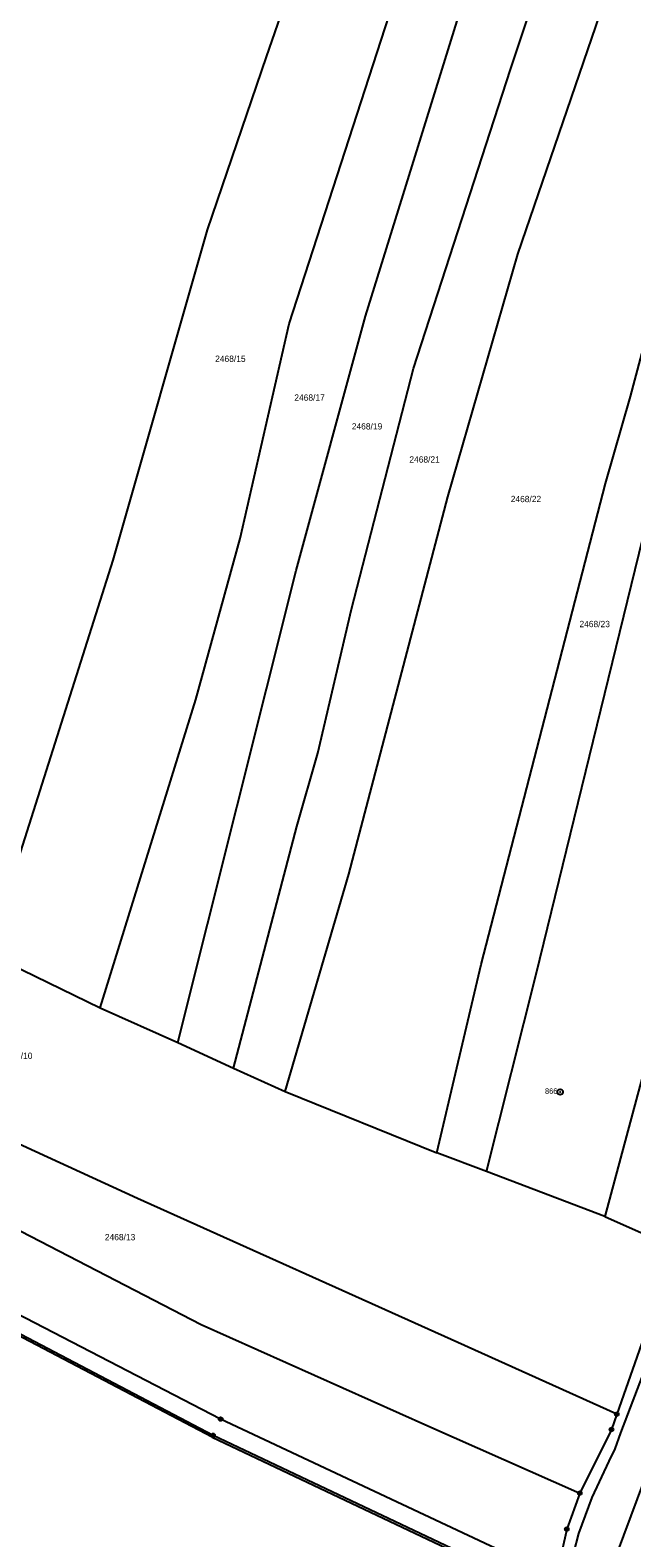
# Model space of a CAD drawing. Extents: x -733394 to -722299, y -1082822 to -1075049.
# Drawn here: x -729380.2 to -729217.7, y -1078945.4 to -1078538.5 of the extents above; entities that cross this region are included whole.
import ezdxf

# ---------------------------------------------------------------- set-up
doc = ezdxf.new("R2010")
doc.units = 0
for name, color, linetype in [('Hranice parcel', 7, 'Continuous'), ('Parcelní čísla', 7, 'Continuous'), ('Vnitřní kresba', 7, 'Continuous'), ('Značky bodu BP', 7, 'Continuous')]:
    doc.layers.add(name, color=color, linetype=linetype)

msp = doc.modelspace()

# ---------------------------------------------------------------- linework, layer by layer
at = {"layer": 'Hranice parcel'}
for p, q in [((-729391.47, -1078787.64), (-729361.23, -1078802.35)), ((-729361.23, -1078802.35), (-729340.31, -1078811.68)), ((-729340.31, -1078811.68), (-729325.28, -1078818.61)), ((-729325.28, -1078818.61), (-729311.35, -1078824.91)), ((-729311.35, -1078824.91), (-729270.35, -1078841.43)), ((-729256.97, -1078846.52), (-729270.35, -1078841.43)), ((-729225.07, -1078858.64), (-729256.97, -1078846.52)), ((-729225.07, -1078858.64), (-729213.55, -1078863.79)), ((-729206.12, -1078867.17), (-729221.81, -1078912))]:
    msp.add_line(p, q, dxfattribs=at)
for points in [[(-729391.47, -1078787.64), (-729357.76, -1078681.54), (-729332.34, -1078592.44), (-729316.33, -1078545.77), (-729291.21, -1078473.05)], [(-729361.23, -1078802.35), (-729335.49, -1078719.12), (-729323.51, -1078675.66), (-729310.23, -1078617.74), (-729267.02, -1078484.57)], [(-729340.31, -1078811.68), (-729308.33, -1078684.38), (-729289.67, -1078615.71), (-729251.49, -1078492.73)], [(-729325.28, -1078818.61), (-729308.16, -1078753.41), (-729302.52, -1078733.67), (-729293.42, -1078694.75), (-729276.7, -1078629.8), (-729250.53, -1078549.19), (-729235.16, -1078502.95)], [(-729311.35, -1078824.91), (-729294.19, -1078766.29), (-729267.42, -1078664.42), (-729248.52, -1078598.94), (-729219.65, -1078514.61)], [(-729270.35, -1078841.43), (-729258.38, -1078790.65), (-729224.85, -1078660.85), (-729218.1, -1078637.41), (-729207.72, -1078598.48), (-729192.37, -1078555.45)], [(-729256.97, -1078846.52), (-729243.59, -1078793.26), (-729214.74, -1078675.65), (-729195.17, -1078606.74), (-729184.91, -1078576.65)], [(-729164.16, -1078643.04), (-729186.67, -1078716.77), (-729209.07, -1078799.35), (-729225.07, -1078858.64)], [(-729238.2, -1078955.85), (-729328.75, -1078913.3), (-729456.76, -1078847.12), (-729553.08, -1078802.03), (-729626.47, -1078764.98)], [(-729221.81, -1078912), (-729264.68, -1078892.62), (-729351.22, -1078853.75), (-729391.06, -1078835.56), (-729421.41, -1078819.52), (-729502.13, -1078778.38), (-729496.32, -1078796.02), (-729484.98, -1078813.45), (-729426.28, -1078840.08), (-729334.04, -1078887.75), (-729272.84, -1078915.12), (-729231.8, -1078933.28)], [(-729239.35, -1078960.99), (-729330.79, -1078917.7), (-729447.06, -1078856.73)], [(-729221.81, -1078912), (-729223.24, -1078916.09), (-729225.44, -1078920.5), (-729226.5, -1078922.63), (-729231.8, -1078933.28)], [(-729231.8, -1078933.28), (-729235.33, -1078943.01), (-729238.2, -1078955.85)]]:
    msp.add_lwpolyline(points, dxfattribs=at)
at = {"layer": 'Vnitřní kresba'}
for p, q in [((-729447.29, -1078857.17), (-729331.02, -1078918.14)), ((-729203.75, -1078872.12), (-729220.79, -1078916.98)), ((-729220.79, -1078916.98), (-729222.37, -1078921.3)), ((-729331, -1078918.15), (-729239.98, -1078961.25)), ((-729222.37, -1078921.3), (-729223.94, -1078924.7)), ((-729223.94, -1078924.7), (-729228.56, -1078934.46)), ((-729214.36, -1078929.52), (-729225.98, -1078960.83)), ((-729228.56, -1078934.46), (-729232.19, -1078944.15)), ((-729232.19, -1078944.15), (-729235.48, -1078957.13))]:
    msp.add_line(p, q, dxfattribs=at)
at = {"layer": 'Značky bodu BP'}
for centre, radius in [((-729237.09, -1078825.07), 0.75), ((-729237.09, -1078825.07), 0.03), ((-729328.75, -1078913.3), 0.5), ((-729221.81, -1078912), 0.5), ((-729221.81, -1078912), 0.0303), ((-729330.79, -1078917.7), 0.5), ((-729328.75, -1078913.3), 0.0303), ((-729223.24, -1078916.09), 0.5), ((-729223.24, -1078916.09), 0.0303), ((-729330.79, -1078917.7), 0.0303), ((-729231.8, -1078933.28), 0.5), ((-729231.8, -1078933.28), 0.0303), ((-729235.33, -1078943.01), 0.5), ((-729235.33, -1078943.01), 0.0303)]:
    msp.add_circle(centre, radius, dxfattribs=at)

# ---------------------------------------------------------------- texts
at = {"layer": 'Parcelní čísla'}
for s, p in [('2468/15', (-729330.23, -1078628.05)), ('2468/17', (-729308.86, -1078638.53)), ('2468/19', (-729293.34, -1078646.29)), ('2468/21', (-729277.81, -1078655.22)), ('2468/22', (-729250.45, -1078665.9)), ('2468/23', (-729231.89, -1078699.63)), ('2468/10', (-729387.77, -1078816.14)), ('2468/13', (-729360, -1078865.05))]:
    msp.add_text(s, height=1.7, dxfattribs=at).set_placement(p)
at = {"layer": 'Značky bodu BP'}
msp.add_text('866', height=1.5, dxfattribs=at).set_placement((-729241.19, -1078825.57))

doc.saveas('drawing.dxf')
